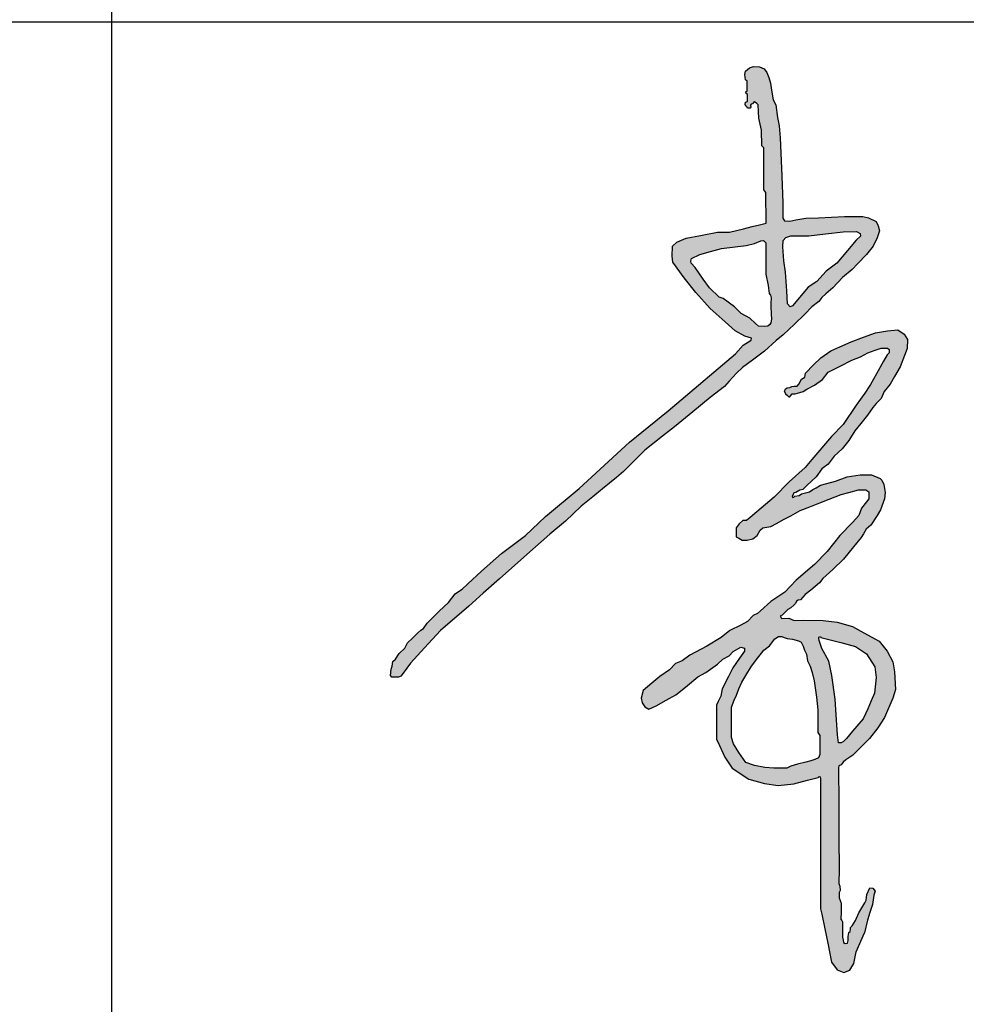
# Model space of a CAD drawing. Extents: x -302077 to 107904, y -9283 to 295706.
# Tile 259 of 297: x 13579 to 14304, y 247754 to 248507. Entities that reach past the tile are written whole.
import ezdxf

# ---------------------------------------------------------------- set-up
doc = ezdxf.new("R2010")
doc.units = 0
doc.header["$LTSCALE"] = 500
doc.header["$MEASUREMENT"] = 0
doc.layers.get('0').update_dxf_attribs({"linetype": 'CONTINUOUS'})
doc.layers.add('PUB_TITLE', color=4, linetype='CONTINUOUS')

# ---------------------------------------------------------------- blocks, each defined once
blk = doc.blocks.new('常凤杰')
h = blk.add_hatch(color=1)
h.paths.add_polyline_path([(-52.97, 629.66), (-52.66, 635.16), (-50.41, 637.63), (-45.91, 639.21), (-30.51, 639.21), (-16.01, 640.78), (-0.61, 642.45), (10.85, 642.8), (14.22, 641.11), (14.56, 638.76), (10.74, 635.27), (3.21, 626.4), (-6.07, 615.47), (-15.45, 608.31), (-23.43, 599.44), (-31.08, 594.5), (-38.47, 585.64), (-44.62, 578.3), (-46.71, 577.61), (-48.99, 580.18), (-49.39, 591.39), (-50.54, 607.6), (-51.97, 617.44)], flags=16)
h.paths.add_polyline_path([(-71.98, 634.9), (-69.77, 634.93), (-67.58, 632.91), (-67.58, 625.96), (-67.58, 616.98), (-67.58, 605.81), (-65.56, 596.11), (-64.95, 588.99), (-63.68, 587.72), (-63.11, 585.2), (-63.36, 580.58), (-63.5, 578.07), (-63.11, 571.17), (-62.87, 566.83), (-63.36, 563.65), (-64.38, 562.13), (-65.96, 560.61), (-69.31, 560.3), (-74.11, 560.74), (-76.64, 563.08), (-81.73, 567.78), (-89.04, 571.61), (-95.04, 577.55), (-104.78, 584.63), (-108.23, 585.96), (-116.72, 593.89), (-122.13, 601.64), (-129.1, 611.62), (-132.64, 615.28), (-132.92, 617.12), (-132.14, 619.41), (-124.94, 622.87), (-115.61, 625.54), (-106.31, 628.22), (-94.29, 629.67), (-84.69, 630.84), (-77.47, 632.58)], flags=16)
h.paths.add_polyline_path([(-325.56, 317.92), (-350.16, 296.74), (-364.12, 281.52), (-376.1, 268.46), (-382.58, 259.71), (-384.49, 257.13), (-386.67, 256.21), (-389.59, 256.06), (-392.31, 256.12), (-393.41, 257.54), (-392.91, 263.05), (-392.11, 265.65), (-391.61, 269.75), (-389.21, 271.95), (-386.01, 276.65), (-381.11, 281.45), (-378.91, 285.95), (-374.5, 290.14), (-369.66, 294.77), (-367.24, 297.08), (-364.9, 298.44), (-361.6, 303.14), (-356.09, 308.48), (-351.18, 313.48), (-343.08, 321.08), (-337.28, 328.57), (-333.58, 331.07), (-331.37, 332.56), (-326.47, 337.07), (-314.58, 348.11), (-297.07, 363.46), (-276.25, 379.23), (-259.12, 395.65), (-229.77, 419.75), (-186.16, 459.95), (-152.49, 487.27), (-93.94, 536.68), (-87.27, 544.24), (-80.49, 548.55), (-80.3, 550.42), (-85.99, 551.99), (-94.24, 556.79), (-102.94, 564.42), (-116.1, 575.95), (-128.37, 589.84), (-138.73, 602.7), (-148.31, 616.2), (-149.1, 621.53), (-148.77, 630.22), (-144.84, 633.67), (-136.99, 637.12), (-124.43, 639.47), (-109.78, 642.22), (-99.31, 642.3), (-87.06, 645.28), (-79.66, 647.08), (-73.18, 648.66), (-67.41, 650.06), (-67.73, 676.56), (-69.46, 679.07), (-69.46, 689.74), (-69.4, 715.31), (-71.07, 717.24), (-71.35, 730.82), (-73.7, 741.21), (-74.38, 752.79), (-75.62, 753.89), (-77.49, 755.47), (-78.54, 754.9), (-79.35, 753.61), (-80.36, 753.46), (-80.98, 752.36), (-80.74, 750.5), (-81.22, 749.83), (-83.56, 749.88), (-84.13, 750.93), (-85, 751.45), (-85.52, 752.94), (-85.28, 755.09), (-83.56, 755.52), (-83.56, 758.74), (-83.55, 761.61), (-84.85, 762.61), (-85.14, 764), (-83.84, 765), (-83.95, 770.61), (-83.99, 773.25), (-85.51, 774.52), (-85.99, 779.15), (-85.27, 782.04), (-82.02, 784.99), (-78.53, 785.95), (-73.23, 785.83), (-69.25, 784.03), (-66.9, 780.72), (-65.16, 776.57), (-63.65, 771.63), (-62.69, 765.61), (-61.34, 757.17), (-58.96, 752.79), (-57.71, 741.85), (-56.17, 734.44), (-55.21, 724.24), (-53.95, 690.74), (-53.09, 667.71), (-53.09, 654.37), (-51.56, 652.08), (-46.97, 651.91), (-41.61, 652.84), (-33.11, 654.29), (-21.96, 654.8), (0.66, 655.9), (16.56, 655.9), (21.49, 654.8), (28.04, 651.57), (29.74, 647.83), (30.85, 643.32), (28.81, 637.29), (25.41, 630.27), (19.63, 623.04), (12.06, 615.14), (7.12, 609.98), (-1.12, 602.9), (-9.46, 594.06), (-15.67, 588.79), (-19.14, 585.63), (-21.84, 582.26), (-27.92, 577.53), (-33.78, 571.23), (-42.79, 562.52), (-52.56, 553.08), (-58.87, 548.36), (-69.01, 539.06), (-79.37, 531.1), (-87.85, 524.72), (-93.31, 519.95), (-99.56, 512.98), (-103.64, 508.42), (-116.01, 498.7), (-131.14, 486.34), (-147, 473.25), (-157.34, 465.16), (-172.73, 453.14), (-183.41, 442.48), (-191.28, 434.62), (-197.34, 429.4), (-209.47, 419.55), (-217.9, 412.72), (-227.92, 404.58), (-241.69, 391.42), (-255.26, 380.26), (-275.18, 362.59), (-298.98, 341.5), (-312.95, 329.11)])
h = blk.add_hatch(color=1)
h.paths.add_polyline_path([(-20.18, 291.36), (-19.89, 290.68), (-2.73, 286.15), (9.99, 282.7), (19.75, 276.29), (26.75, 265.26), (28.04, 255.99), (26.57, 242.43), (23.61, 235.55), (20.7, 228.79), (16.82, 220.15), (7.59, 209.28), (2.17, 202.89), (-0.33, 200.4), (-2.33, 199.27), (-4.68, 199.27), (-5.64, 206.23), (-6.69, 223.46), (-7.52, 237.16), (-10.44, 257.63), (-13.14, 269.99), (-19.24, 281.04), (-21.5, 288.08), (-21.86, 289.92), (-21.61, 290.87)], flags=16)
h.paths.add_polyline_path([(-64.46, 283.47), (-59.77, 289.32), (-56.85, 291.35), (-53.82, 291.35), (-51.93, 290.53), (-49.08, 289.67), (-44.44, 289.08), (-39.26, 287.64), (-36.95, 286.51), (-35.31, 283.18), (-34.14, 279.68), (-32.52, 276.11), (-31.42, 270.28), (-29.29, 265.74), (-27.47, 260.25), (-25.75, 252.9), (-25.16, 248.99), (-23.63, 238.79), (-22.63, 227.79), (-22.63, 217.41), (-22.63, 208.09), (-20.99, 205.62), (-20.99, 197.71), (-20.99, 188.98), (-22.14, 186.34), (-25.27, 184.7), (-28.57, 183.49), (-32.97, 182.44), (-40.3, 180.7), (-45.95, 179.01), (-49.63, 177.19), (-60.68, 177.19), (-68.48, 177.8), (-77.55, 179.61), (-84.97, 182.19), (-91.07, 190.7), (-95.85, 198.43), (-97.61, 203.7), (-97.61, 215.23), (-97.61, 230.15), (-95.08, 236.13), (-93.26, 240.45), (-91.29, 246.07), (-88.6, 251.95), (-85.19, 257.61), (-80.07, 265.65), (-74.8, 272.85), (-69.41, 279.49)], flags=16)
h.paths.add_polyline_path([(-19.02, 50.48), (-16.52, 37.86), (-14.03, 25.32), (-10.8, 9.06), (-5.92, 2.39), (0, 0), (5.12, 1.93), (8.65, 7.73), (10.59, 17.86), (17.79, 34.43), (20.42, 45.41), (22.58, 51.88), (24.93, 58.92), (26.15, 67.09), (27.28, 70.56), (25.03, 73.19), (22.68, 73.28), (19.86, 67.65), (19.46, 62.73), (18.08, 60.42), (12.9, 51.84), (10.03, 45.21), (7.32, 40.43), (5.89, 38.87), (5.69, 37.77), (5.6, 35.47), (4.31, 34.69), (3.92, 33.01), (3.81, 31.23), (3.85, 27.73), (3.13, 25.44), (1.13, 25.18), (-0.35, 26.11), (-0.73, 27.97), (-1.31, 30.75), (-1.3, 34.48), (-1.29, 40.2), (-1.28, 43.78), (-1.88, 45.01), (-2.5, 46.28), (-2.22, 52.43), (-2.35, 60.14), (-4.21, 64.79), (-4.14, 69.31), (-3.28, 70.97), (-3.35, 74.76), (-4.41, 77.29), (-4.14, 89.69), (-4.27, 116.41), (-4.43, 150.78), (-4.54, 173.52), (-4.65, 177.57), (-4.28, 179.33), (-2.46, 180.25), (-0.49, 182.37), (1.59, 184.61), (7.73, 188.47), (11.35, 192.09), (16.21, 196.95), (22.33, 203.06), (29.48, 212.18), (35.42, 221.31), (42.48, 238.09), (44.72, 245.57), (43.88, 260.78), (42.38, 269.61), (37.56, 278.73), (30.64, 287.56), (17.3, 294.54), (7.64, 300.05), (-5.78, 303.94), (-17.95, 305.45), (-35.08, 305.7), (-43.11, 305.32), (-47.78, 307.37), (-53.7, 307.21), (-54.8, 308.03), (-54.88, 309.37), (-53.55, 309.99), (-52.13, 311.56), (-48.72, 314.89), (-46.05, 316.38), (-43.34, 318.64), (-42.06, 320.07), (-41.09, 322.16), (-39.75, 323.03), (-37.6, 323.37), (-33.51, 327.94), (-28.75, 331.81), (-21.08, 338.06), (-18.28, 341.67), (-9.63, 349.68), (-0.4, 358.5), (8.34, 369.26), (15.01, 377.46), (17.04, 380.62), (19.3, 384.56), (23.36, 388.06), (28.83, 396.47), (31.71, 401.43), (35.27, 410.94), (35.83, 416.35), (34.81, 423.24), (32.89, 427.19), (31.43, 428.54), (23.98, 431.7), (14.15, 431.7), (2.81, 430.06), (-7.3, 426.17), (-14.74, 424.29), (-20.16, 422.67), (-23.91, 420.6), (-26.88, 418.93), (-29.9, 416.88), (-36.78, 415.13), (-38.87, 413.76), (-42.57, 413.31), (-43.52, 412.34), (-44.45, 412.21), (-44.93, 413.18), (-44.05, 414.73), (-43.3, 416.06), (-41.7, 416.51), (-38.33, 418.46), (-35.73, 419.13), (-32.17, 422.41), (-24.05, 429.9), (-18.99, 436.98), (-13.56, 441.12), (-8.41, 448.01), (-1.6, 454.27), (4.19, 461.53), (9.49, 469.78), (14.64, 476.25), (20.48, 483.6), (25.28, 490.05), (27.97, 493.66), (32.48, 498.09), (34.94, 504.07), (40.15, 510.34), (44.04, 516.94), (48.96, 525.3), (52.65, 535.13), (54.87, 541.2), (55.19, 549.15), (52.4, 553.82), (46.75, 557.42), (37.89, 556.77), (27.5, 554.83), (17.14, 551.11), (6.3, 547.23), (-3.36, 542.84), (-11.34, 539.21), (-19.95, 533.31), (-26.26, 527.24), (-33.15, 519.95), (-33.97, 516.59), (-36.76, 514.62), (-39.14, 510.44), (-40.62, 508.74), (-43.08, 508.56), (-45.29, 508.39), (-47.01, 507.41), (-49.23, 507.33), (-50.7, 506.35), (-51.52, 504.13), (-50.65, 502.07), (-49.05, 500.7), (-47.71, 499.53), (-46.88, 499.53), (-46.15, 500.48), (-44.9, 502.11), (-42.31, 502.11), (-38.1, 503.3), (-35.2, 504.13), (-32.08, 506.13), (-25.34, 509.39), (-18.67, 514.39), (-13.52, 520.7), (-3.29, 525.92), (6.91, 531.13), (14.5, 534.08), (20.81, 537.7), (27.12, 539.8), (32.28, 541.52), (37.93, 541.52), (39.45, 540.38), (39.45, 537.7), (37.71, 535.82), (34.52, 530.24), (28.34, 519.44), (23.19, 510.02), (18.07, 502.62), (10.83, 492.05), (-0.61, 475.35), (-10.73, 465.13), (-27.68, 445.06), (-33.63, 438.01), (-47.53, 425.63), (-60.47, 412.46), (-75.45, 399.72), (-81.22, 394.82), (-84.45, 392.08), (-87.58, 392.08), (-90.99, 389.23), (-93.35, 385.65), (-93.35, 377.93), (-91.16, 376.71), (-88.34, 375.15), (-83.91, 375.15), (-79.03, 376.22), (-75.29, 379.15), (-72.77, 383.86), (-70.33, 385.65), (-63.33, 386.79), (-58.53, 389.39), (-51.78, 393.13), (-46.09, 396.29), (-37.92, 400.81), (-29.48, 404.11), (-20.72, 407.54), (-12.88, 410.61), (-2.23, 414.78), (4.44, 416.55), (12.65, 418.73), (19.12, 418.73), (21.81, 416.88), (21.81, 413.71), (21.81, 410.95), (19.77, 408.34), (15.38, 402.82), (13.1, 396.47), (7.41, 390.46), (-3.44, 379), (-14.48, 365.09), (-25.57, 354.06), (-41.43, 340.31), (-51.2, 329.91), (-63.48, 321.86), (-72.44, 313.68), (-75.06, 311.29), (-78.79, 309.61), (-83.75, 304.57), (-89.45, 301.32), (-99.05, 296.69), (-106.37, 290.67), (-118.9, 283.19), (-133.57, 275.42), (-140.41, 270.3), (-146.18, 268.18), (-151.39, 262.57), (-159.77, 256.8), (-166.77, 250.86), (-174.2, 244.56), (-176.06, 237.97), (-175.08, 233.91), (-172.88, 230.41), (-169.3, 228.38), (-163.04, 231.23), (-154.33, 236.1), (-145.95, 240.8), (-137.57, 247.65), (-126.86, 256.4), (-119.92, 260.33), (-109.81, 267.51), (-105.01, 271.74), (-99.64, 274.75), (-95.98, 278.49), (-91.99, 280.68), (-89.42, 282.1), (-86.3, 281.25), (-86.3, 278.73), (-90.69, 272.55), (-96.5, 264.38), (-100.21, 256.86), (-105.5, 246.13), (-106.88, 239.7), (-109.08, 235.07), (-110.54, 231.9), (-110.54, 215.15), (-110.54, 202.53), (-107.95, 196.81), (-103.38, 186.73), (-97.01, 177.17), (-82.57, 167.68), (-68.9, 163.91), (-57.06, 162.21), (-43.53, 163.65), (-31.55, 166.77), (-22.35, 169.17), (-21.55, 170.06), (-20.6, 169.62), (-20.25, 167.7), (-20.25, 164.58), (-20.25, 142.29), (-20.25, 115.45), (-20.25, 72.32), (-20.25, 55.26)])
at = {"color": 1}
for p, q in [((-82.02, 784.99), (-78.53, 785.95)), ((-78.53, 785.95), (-73.23, 785.83)), ((-85.99, 779.15), (-85.27, 782.04)), ((-85.51, 774.52), (-85.99, 779.15)), ((-85.27, 782.04), (-82.02, 784.99)), ((-73.23, 785.83), (-69.25, 784.03)), ((-69.25, 784.03), (-66.9, 780.72)), ((-66.9, 780.72), (-65.16, 776.57)), ((-83.99, 773.25), (-85.51, 774.52)), ((-83.95, 770.61), (-83.99, 773.25)), ((-83.84, 765), (-83.95, 770.61)), ((-65.16, 776.57), (-63.65, 771.63)), ((-63.65, 771.63), (-62.69, 765.61)), ((-85.14, 764), (-83.84, 765)), ((-84.85, 762.61), (-85.14, 764)), ((-83.55, 761.61), (-84.85, 762.61)), ((-83.56, 758.74), (-83.55, 761.61)), ((-62.69, 765.61), (-61.34, 757.17)), ((-85.52, 752.94), (-85.28, 755.09)), ((-85, 751.45), (-85.52, 752.94)), ((-85.28, 755.09), (-83.56, 755.52)), ((-83.56, 755.52), (-83.56, 758.74)), ((-80.36, 753.46), (-80.98, 752.36)), ((-80.98, 752.36), (-80.74, 750.5)), ((-79.35, 753.61), (-80.36, 753.46)), ((-78.54, 754.9), (-79.35, 753.61)), ((-77.49, 755.47), (-78.54, 754.9)), ((-75.62, 753.89), (-77.49, 755.47)), ((-74.38, 752.79), (-75.62, 753.89)), ((-73.7, 741.21), (-74.38, 752.79)), ((-61.34, 757.17), (-58.96, 752.79)), ((-58.96, 752.79), (-57.71, 741.85)), ((-84.13, 750.93), (-85, 751.45)), ((-83.56, 749.88), (-84.13, 750.93)), ((-81.22, 749.83), (-83.56, 749.88)), ((-80.74, 750.5), (-81.22, 749.83)), ((-71.35, 730.82), (-73.7, 741.21)), ((-57.71, 741.85), (-56.17, 734.44)), ((-71.07, 717.24), (-71.35, 730.82)), ((-56.17, 734.44), (-55.21, 724.24)), ((-55.21, 724.24), (-53.95, 690.74)), ((-69.4, 715.31), (-71.07, 717.24)), ((-69.46, 689.74), (-69.4, 715.31)), ((-69.46, 679.07), (-69.46, 689.74)), ((-53.95, 690.74), (-53.09, 667.71)), ((-67.73, 676.56), (-69.46, 679.07)), ((-67.41, 650.06), (-67.73, 676.56)), ((-53.09, 667.71), (-53.09, 654.37)), ((-73.18, 648.66), (-67.41, 650.06)), ((-53.09, 654.37), (-51.56, 652.08)), ((-51.56, 652.08), (-46.97, 651.91)), ((-46.97, 651.91), (-41.61, 652.84)), ((-41.61, 652.84), (-33.11, 654.29)), ((-33.11, 654.29), (-21.96, 654.8)), ((-21.96, 654.8), (0.66, 655.9)), ((0.66, 655.9), (16.56, 655.9)), ((16.56, 655.9), (21.49, 654.8)), ((21.49, 654.8), (28.04, 651.57)), ((28.04, 651.57), (29.74, 647.83)), ((-124.43, 639.47), (-109.78, 642.22)), ((-109.78, 642.22), (-99.31, 642.3)), ((-99.31, 642.3), (-87.06, 645.28)), ((-87.06, 645.28), (-79.66, 647.08)), ((-79.66, 647.08), (-73.18, 648.66)), ((-30.51, 639.21), (-16.01, 640.78)), ((-16.01, 640.78), (-0.61, 642.45)), ((-0.61, 642.45), (10.85, 642.8)), ((10.85, 642.8), (14.22, 641.11)), ((14.22, 641.11), (14.56, 638.76)), ((30.85, 643.32), (28.81, 637.29)), ((29.74, 647.83), (30.85, 643.32)), ((-148.77, 630.22), (-144.84, 633.67)), ((-144.84, 633.67), (-136.99, 637.12)), ((-136.99, 637.12), (-124.43, 639.47)), ((-84.69, 630.84), (-77.47, 632.58)), ((-77.47, 632.58), (-71.98, 634.9)), ((-71.98, 634.9), (-69.77, 634.93)), ((-69.77, 634.93), (-67.58, 632.91)), ((-67.58, 632.91), (-67.58, 625.96)), ((-52.97, 629.66), (-52.66, 635.16)), ((-52.66, 635.16), (-50.41, 637.63)), ((-50.41, 637.63), (-45.91, 639.21)), ((-45.91, 639.21), (-30.51, 639.21)), ((10.74, 635.27), (3.21, 626.4)), ((14.56, 638.76), (10.74, 635.27)), ((28.81, 637.29), (25.41, 630.27)), ((-149.1, 621.53), (-148.77, 630.22)), ((-124.94, 622.87), (-115.61, 625.54)), ((-115.61, 625.54), (-106.31, 628.22)), ((-106.31, 628.22), (-94.29, 629.67)), ((-94.29, 629.67), (-84.69, 630.84)), ((-67.58, 625.96), (-67.58, 616.98)), ((-51.97, 617.44), (-52.97, 629.66)), ((3.21, 626.4), (-6.07, 615.47)), ((25.41, 630.27), (19.63, 623.04)), ((-148.31, 616.2), (-149.1, 621.53)), ((-138.73, 602.7), (-148.31, 616.2)), ((-132.92, 617.12), (-132.14, 619.41)), ((-132.64, 615.28), (-132.92, 617.12)), ((-129.1, 611.62), (-132.64, 615.28)), ((-132.14, 619.41), (-124.94, 622.87)), ((-67.58, 616.98), (-67.58, 605.81)), ((-50.54, 607.6), (-51.97, 617.44)), ((-6.07, 615.47), (-15.45, 608.31)), ((12.06, 615.14), (7.12, 609.98)), ((19.63, 623.04), (12.06, 615.14)), ((-122.13, 601.64), (-129.1, 611.62)), ((-49.39, 591.39), (-50.54, 607.6)), ((-15.45, 608.31), (-23.43, 599.44)), ((7.12, 609.98), (-1.12, 602.9)), ((-128.37, 589.84), (-138.73, 602.7)), ((-116.72, 593.89), (-122.13, 601.64)), ((-67.58, 605.81), (-65.56, 596.11)), ((-23.43, 599.44), (-31.08, 594.5)), ((-1.12, 602.9), (-9.46, 594.06)), ((-116.1, 575.95), (-128.37, 589.84)), ((-108.23, 585.96), (-116.72, 593.89)), ((-65.56, 596.11), (-64.95, 588.99)), ((-48.99, 580.18), (-49.39, 591.39)), ((-31.08, 594.5), (-38.47, 585.64)), ((-9.46, 594.06), (-15.67, 588.79)), ((-104.78, 584.63), (-108.23, 585.96)), ((-95.04, 577.55), (-104.78, 584.63)), ((-64.95, 588.99), (-63.68, 587.72)), ((-63.68, 587.72), (-63.11, 585.2)), ((-63.11, 585.2), (-63.36, 580.58)), ((-38.47, 585.64), (-44.62, 578.3)), ((-21.84, 582.26), (-27.92, 577.53)), ((-19.14, 585.63), (-21.84, 582.26)), ((-15.67, 588.79), (-19.14, 585.63)), ((-102.94, 564.42), (-116.1, 575.95)), ((-89.04, 571.61), (-95.04, 577.55)), ((-63.36, 580.58), (-63.5, 578.07)), ((-63.5, 578.07), (-63.11, 571.17)), ((-46.71, 577.61), (-48.99, 580.18)), ((-44.62, 578.3), (-46.71, 577.61)), ((-27.92, 577.53), (-33.78, 571.23)), ((-94.24, 556.79), (-102.94, 564.42)), ((-81.73, 567.78), (-89.04, 571.61)), ((-76.64, 563.08), (-81.73, 567.78)), ((-62.87, 566.83), (-63.36, 563.65)), ((-63.11, 571.17), (-62.87, 566.83)), ((-33.78, 571.23), (-42.79, 562.52)), ((-85.99, 551.99), (-94.24, 556.79)), ((-74.11, 560.74), (-76.64, 563.08)), ((-69.31, 560.3), (-74.11, 560.74)), ((-65.96, 560.61), (-69.31, 560.3)), ((-64.38, 562.13), (-65.96, 560.61)), ((-63.36, 563.65), (-64.38, 562.13)), ((-42.79, 562.52), (-52.56, 553.08)), ((27.5, 554.83), (37.89, 556.77)), ((37.89, 556.77), (46.75, 557.42)), ((46.75, 557.42), (52.4, 553.82)), ((-87.27, 544.24), (-80.49, 548.55)), ((-80.3, 550.42), (-85.99, 551.99)), ((-80.49, 548.55), (-80.3, 550.42)), ((-58.87, 548.36), (-69.01, 539.06)), ((-52.56, 553.08), (-58.87, 548.36)), ((-3.36, 542.84), (6.3, 547.23)), ((6.3, 547.23), (17.14, 551.11)), ((17.14, 551.11), (27.5, 554.83)), ((52.4, 553.82), (55.19, 549.15)), ((55.19, 549.15), (54.87, 541.2)), ((-93.94, 536.68), (-87.27, 544.24)), ((-69.01, 539.06), (-79.37, 531.1)), ((-19.95, 533.31), (-11.34, 539.21)), ((-11.34, 539.21), (-3.36, 542.84)), ((20.81, 537.7), (27.12, 539.8)), ((27.12, 539.8), (32.28, 541.52)), ((32.28, 541.52), (37.93, 541.52)), ((37.93, 541.52), (39.45, 540.38)), ((39.45, 540.38), (39.45, 537.7)), ((54.87, 541.2), (52.65, 535.13)), ((-152.49, 487.27), (-93.94, 536.68)), ((-79.37, 531.1), (-87.85, 524.72)), ((-26.26, 527.24), (-19.95, 533.31)), ((-3.29, 525.92), (6.91, 531.13)), ((6.91, 531.13), (14.5, 534.08)), ((14.5, 534.08), (20.81, 537.7)), ((34.52, 530.24), (28.34, 519.44)), ((37.71, 535.82), (34.52, 530.24)), ((39.45, 537.7), (37.71, 535.82)), ((52.65, 535.13), (48.96, 525.3)), ((-87.85, 524.72), (-93.31, 519.95)), ((-33.15, 519.95), (-26.26, 527.24)), ((-13.52, 520.7), (-3.29, 525.92)), ((48.96, 525.3), (44.04, 516.94)), ((-99.56, 512.98), (-103.64, 508.42)), ((-93.31, 519.95), (-99.56, 512.98)), ((-39.14, 510.44), (-36.76, 514.62)), ((-36.76, 514.62), (-33.97, 516.59)), ((-33.97, 516.59), (-33.15, 519.95)), ((-25.34, 509.39), (-18.67, 514.39)), ((-18.67, 514.39), (-13.52, 520.7)), ((28.34, 519.44), (23.19, 510.02)), ((44.04, 516.94), (40.15, 510.34)), ((-103.64, 508.42), (-116.01, 498.7)), ((-51.52, 504.13), (-50.7, 506.35)), ((-51.52, 504.13), (-50.65, 502.07)), ((-50.7, 506.35), (-49.23, 507.33)), ((-49.23, 507.33), (-47.01, 507.41)), ((-47.01, 507.41), (-45.29, 508.39)), ((-45.29, 508.39), (-43.08, 508.56)), ((-43.08, 508.56), (-40.62, 508.74)), ((-40.62, 508.74), (-39.14, 510.44)), ((-38.1, 503.3), (-35.2, 504.13)), ((-35.2, 504.13), (-32.08, 506.13)), ((-32.08, 506.13), (-25.34, 509.39)), ((23.19, 510.02), (18.07, 502.62)), ((34.94, 504.07), (32.48, 498.09)), ((40.15, 510.34), (34.94, 504.07)), ((-116.01, 498.7), (-131.14, 486.34)), ((-50.65, 502.07), (-49.05, 500.7)), ((-49.05, 500.7), (-47.71, 499.53)), ((-47.71, 499.53), (-46.88, 499.53)), ((-46.88, 499.53), (-46.15, 500.48)), ((-46.15, 500.48), (-44.9, 502.11)), ((-44.9, 502.11), (-42.31, 502.11)), ((-42.31, 502.11), (-38.1, 503.3)), ((18.07, 502.62), (10.83, 492.05)), ((32.48, 498.09), (27.97, 493.66)), ((-186.16, 459.95), (-152.49, 487.27)), ((10.83, 492.05), (-0.61, 475.35)), ((25.28, 490.05), (20.48, 483.6)), ((27.97, 493.66), (25.28, 490.05)), ((-131.14, 486.34), (-147, 473.25)), ((20.48, 483.6), (14.64, 476.25)), ((-147, 473.25), (-157.34, 465.16)), ((-0.61, 475.35), (-10.73, 465.13)), ((14.64, 476.25), (9.49, 469.78)), ((-157.34, 465.16), (-172.73, 453.14)), ((-10.73, 465.13), (-27.68, 445.06)), ((4.19, 461.53), (-1.6, 454.27)), ((9.49, 469.78), (4.19, 461.53)), ((-229.77, 419.75), (-186.16, 459.95)), ((-172.73, 453.14), (-183.41, 442.48)), ((-1.6, 454.27), (-8.41, 448.01)), ((-27.68, 445.06), (-33.63, 438.01)), ((-8.41, 448.01), (-13.56, 441.12)), ((-183.41, 442.48), (-191.28, 434.62)), ((-33.63, 438.01), (-47.53, 425.63)), ((-18.99, 436.98), (-24.05, 429.9)), ((-13.56, 441.12), (-18.99, 436.98)), ((-197.34, 429.4), (-209.47, 419.55)), ((-191.28, 434.62), (-197.34, 429.4)), ((-24.05, 429.9), (-32.17, 422.41)), ((-7.3, 426.17), (2.81, 430.06)), ((2.81, 430.06), (14.15, 431.7)), ((14.15, 431.7), (23.98, 431.7)), ((23.98, 431.7), (31.43, 428.54)), ((31.43, 428.54), (32.89, 427.19)), ((32.89, 427.19), (34.81, 423.24)), ((-259.12, 395.65), (-229.77, 419.75)), ((-209.47, 419.55), (-217.9, 412.72)), ((-47.53, 425.63), (-60.47, 412.46)), ((-35.73, 419.13), (-38.33, 418.46)), ((-32.17, 422.41), (-35.73, 419.13)), ((-29.9, 416.88), (-26.88, 418.93)), ((-26.88, 418.93), (-23.91, 420.6)), ((-23.91, 420.6), (-20.16, 422.67)), ((-20.16, 422.67), (-14.74, 424.29)), ((-14.74, 424.29), (-7.3, 426.17)), ((4.44, 416.55), (12.65, 418.73)), ((12.65, 418.73), (19.12, 418.73)), ((19.12, 418.73), (21.81, 416.88)), ((34.81, 423.24), (35.83, 416.35)), ((-217.9, 412.72), (-227.92, 404.58)), ((-60.47, 412.46), (-75.45, 399.72)), ((-44.05, 414.73), (-44.93, 413.18)), ((-44.93, 413.18), (-44.45, 412.21)), ((-44.45, 412.21), (-43.52, 412.34)), ((-43.3, 416.06), (-44.05, 414.73)), ((-43.52, 412.34), (-42.57, 413.31)), ((-41.7, 416.51), (-43.3, 416.06)), ((-42.57, 413.31), (-38.87, 413.76)), ((-38.33, 418.46), (-41.7, 416.51)), ((-38.87, 413.76), (-36.78, 415.13)), ((-36.78, 415.13), (-29.9, 416.88)), ((-20.72, 407.54), (-12.88, 410.61)), ((-12.88, 410.61), (-2.23, 414.78)), ((-2.23, 414.78), (4.44, 416.55)), ((21.81, 410.95), (19.77, 408.34)), ((21.81, 416.88), (21.81, 413.71)), ((21.81, 413.71), (21.81, 410.95)), ((35.27, 410.94), (31.71, 401.43)), ((35.83, 416.35), (35.27, 410.94)), ((-227.92, 404.58), (-241.69, 391.42)), ((-37.92, 400.81), (-29.48, 404.11)), ((-29.48, 404.11), (-20.72, 407.54)), ((15.38, 402.82), (13.1, 396.47)), ((19.77, 408.34), (15.38, 402.82)), ((-276.25, 379.23), (-259.12, 395.65)), ((-81.22, 394.82), (-84.45, 392.08)), ((-75.45, 399.72), (-81.22, 394.82)), ((-58.53, 389.39), (-51.78, 393.13)), ((-51.78, 393.13), (-46.09, 396.29)), ((-46.09, 396.29), (-37.92, 400.81)), ((13.1, 396.47), (7.41, 390.46)), ((28.83, 396.47), (23.36, 388.06)), ((31.71, 401.43), (28.83, 396.47)), ((-241.69, 391.42), (-255.26, 380.26)), ((-90.99, 389.23), (-93.35, 385.65)), ((-93.35, 385.65), (-93.35, 377.93)), ((-87.58, 392.08), (-90.99, 389.23)), ((-84.45, 392.08), (-87.58, 392.08)), ((-72.77, 383.86), (-70.33, 385.65)), ((-70.33, 385.65), (-63.33, 386.79)), ((-63.33, 386.79), (-58.53, 389.39)), ((7.41, 390.46), (-3.44, 379)), ((19.3, 384.56), (17.04, 380.62)), ((23.36, 388.06), (19.3, 384.56)), ((-297.07, 363.46), (-276.25, 379.23)), ((-255.26, 380.26), (-275.18, 362.59)), ((-93.35, 377.93), (-91.16, 376.71)), ((-91.16, 376.71), (-88.34, 375.15)), ((-83.91, 375.15), (-79.03, 376.22)), ((-79.03, 376.22), (-75.29, 379.15)), ((-75.29, 379.15), (-72.77, 383.86)), ((-3.44, 379), (-14.48, 365.09)), ((15.01, 377.46), (8.34, 369.26)), ((17.04, 380.62), (15.01, 377.46)), ((-88.34, 375.15), (-83.91, 375.15)), ((8.34, 369.26), (-0.4, 358.5)), ((-314.58, 348.11), (-297.07, 363.46)), ((-275.18, 362.59), (-298.98, 341.5)), ((-14.48, 365.09), (-25.57, 354.06)), ((-25.57, 354.06), (-41.43, 340.31)), ((-0.4, 358.5), (-9.63, 349.68)), ((-326.47, 337.07), (-314.58, 348.11)), ((-9.63, 349.68), (-18.28, 341.67)), ((-331.37, 332.56), (-326.47, 337.07)), ((-298.98, 341.5), (-312.95, 329.11)), ((-41.43, 340.31), (-51.2, 329.91)), ((-21.08, 338.06), (-28.75, 331.81)), ((-18.28, 341.67), (-21.08, 338.06)), ((-343.08, 321.08), (-337.28, 328.57)), ((-337.28, 328.57), (-333.58, 331.07)), ((-333.58, 331.07), (-331.37, 332.56)), ((-312.95, 329.11), (-325.56, 317.92)), ((-51.2, 329.91), (-63.48, 321.86)), ((-33.51, 327.94), (-37.6, 323.37)), ((-28.75, 331.81), (-33.51, 327.94)), ((-351.18, 313.48), (-343.08, 321.08)), ((-325.56, 317.92), (-350.16, 296.74)), ((-63.48, 321.86), (-72.44, 313.68)), ((-46.05, 316.38), (-48.72, 314.89)), ((-43.34, 318.64), (-46.05, 316.38)), ((-42.06, 320.07), (-43.34, 318.64)), ((-41.09, 322.16), (-42.06, 320.07)), ((-39.75, 323.03), (-41.09, 322.16)), ((-37.6, 323.37), (-39.75, 323.03)), ((-361.6, 303.14), (-356.09, 308.48)), ((-356.09, 308.48), (-351.18, 313.48)), ((-78.79, 309.61), (-83.75, 304.57)), ((-75.06, 311.29), (-78.79, 309.61)), ((-72.44, 313.68), (-75.06, 311.29)), ((-53.55, 309.99), (-54.88, 309.37)), ((-54.88, 309.37), (-54.8, 308.03)), ((-54.8, 308.03), (-53.7, 307.21)), ((-52.13, 311.56), (-53.55, 309.99)), ((-48.72, 314.89), (-52.13, 311.56)), ((-364.9, 298.44), (-361.6, 303.14)), ((-89.45, 301.32), (-99.05, 296.69)), ((-83.75, 304.57), (-89.45, 301.32)), ((-53.7, 307.21), (-47.78, 307.37)), ((-47.78, 307.37), (-43.11, 305.32)), ((-43.11, 305.32), (-35.08, 305.7)), ((-35.08, 305.7), (-17.95, 305.45)), ((-17.95, 305.45), (-5.78, 303.94)), ((-5.78, 303.94), (7.64, 300.05)), ((7.64, 300.05), (17.3, 294.54)), ((-374.5, 290.14), (-369.66, 294.77)), ((-369.66, 294.77), (-367.24, 297.08)), ((-367.24, 297.08), (-364.9, 298.44)), ((-350.16, 296.74), (-364.12, 281.52)), ((-106.37, 290.67), (-118.9, 283.19)), ((-99.05, 296.69), (-106.37, 290.67)), ((-59.77, 289.32), (-56.85, 291.35)), ((-56.85, 291.35), (-53.82, 291.35)), ((-53.82, 291.35), (-51.93, 290.53)), ((-51.93, 290.53), (-49.08, 289.67)), ((-21.86, 289.92), (-21.61, 290.87)), ((-21.61, 290.87), (-20.18, 291.36)), ((-20.18, 291.36), (-19.89, 290.68)), ((-19.89, 290.68), (-2.73, 286.15)), ((17.3, 294.54), (30.64, 287.56)), ((-381.11, 281.45), (-378.91, 285.95)), ((-378.91, 285.95), (-374.5, 290.14)), ((-118.9, 283.19), (-133.57, 275.42)), ((-91.99, 280.68), (-89.42, 282.1)), ((-89.42, 282.1), (-86.3, 281.25)), ((-69.41, 279.49), (-64.46, 283.47)), ((-64.46, 283.47), (-59.77, 289.32)), ((-49.08, 289.67), (-44.44, 289.08)), ((-44.44, 289.08), (-39.26, 287.64)), ((-39.26, 287.64), (-36.95, 286.51)), ((-36.95, 286.51), (-35.31, 283.18)), ((-35.31, 283.18), (-34.14, 279.68)), ((-21.5, 288.08), (-21.86, 289.92)), ((-19.24, 281.04), (-21.5, 288.08)), ((-2.73, 286.15), (9.99, 282.7)), ((9.99, 282.7), (19.75, 276.29)), ((30.64, 287.56), (37.56, 278.73)), ((-389.21, 271.95), (-386.01, 276.65)), ((-386.01, 276.65), (-381.11, 281.45)), ((-364.12, 281.52), (-376.1, 268.46)), ((-133.57, 275.42), (-140.41, 270.3)), ((-105.01, 271.74), (-99.64, 274.75)), ((-99.64, 274.75), (-95.98, 278.49)), ((-95.98, 278.49), (-91.99, 280.68)), ((-86.3, 278.73), (-90.69, 272.55)), ((-86.3, 281.25), (-86.3, 278.73)), ((-74.8, 272.85), (-69.41, 279.49)), ((-34.14, 279.68), (-32.52, 276.11)), ((-32.52, 276.11), (-31.42, 270.28)), ((-13.14, 269.99), (-19.24, 281.04)), ((19.75, 276.29), (26.75, 265.26)), ((37.56, 278.73), (42.38, 269.61)), ((-392.91, 263.05), (-392.11, 265.65)), ((-392.11, 265.65), (-391.61, 269.75)), ((-391.61, 269.75), (-389.21, 271.95)), ((-376.1, 268.46), (-382.58, 259.71)), ((-146.18, 268.18), (-151.39, 262.57)), ((-140.41, 270.3), (-146.18, 268.18)), ((-119.92, 260.33), (-109.81, 267.51)), ((-109.81, 267.51), (-105.01, 271.74)), ((-90.69, 272.55), (-96.5, 264.38)), ((-85.19, 257.61), (-80.07, 265.65)), ((-80.07, 265.65), (-74.8, 272.85)), ((-31.42, 270.28), (-29.29, 265.74)), ((-29.29, 265.74), (-27.47, 260.25)), ((-10.44, 257.63), (-13.14, 269.99)), ((26.75, 265.26), (28.04, 255.99)), ((42.38, 269.61), (43.88, 260.78)), ((-393.41, 257.54), (-392.91, 263.05)), ((-392.31, 256.12), (-393.41, 257.54)), ((-384.49, 257.13), (-386.67, 256.21)), ((-382.58, 259.71), (-384.49, 257.13)), ((-159.77, 256.8), (-166.77, 250.86)), ((-151.39, 262.57), (-159.77, 256.8)), ((-137.57, 247.65), (-126.86, 256.4)), ((-126.86, 256.4), (-119.92, 260.33)), ((-100.21, 256.86), (-105.5, 246.13)), ((-96.5, 264.38), (-100.21, 256.86)), ((-88.6, 251.95), (-85.19, 257.61)), ((-27.47, 260.25), (-25.75, 252.9)), ((-7.52, 237.16), (-10.44, 257.63)), ((43.88, 260.78), (44.72, 245.57)), ((-389.59, 256.06), (-392.31, 256.12)), ((-386.67, 256.21), (-389.59, 256.06)), ((-166.77, 250.86), (-174.2, 244.56)), ((-91.29, 246.07), (-88.6, 251.95)), ((-25.75, 252.9), (-25.16, 248.99)), ((-25.16, 248.99), (-23.63, 238.79)), ((28.04, 255.99), (26.57, 242.43)), ((-174.2, 244.56), (-176.06, 237.97)), ((-154.33, 236.1), (-145.95, 240.8)), ((-145.95, 240.8), (-137.57, 247.65)), ((-106.88, 239.7), (-109.08, 235.07)), ((-105.5, 246.13), (-106.88, 239.7)), ((-95.08, 236.13), (-93.26, 240.45)), ((-93.26, 240.45), (-91.29, 246.07)), ((26.57, 242.43), (23.61, 235.55)), ((44.72, 245.57), (42.48, 238.09)), ((-176.06, 237.97), (-175.08, 233.91)), ((-175.08, 233.91), (-172.88, 230.41)), ((-169.3, 228.38), (-163.04, 231.23)), ((-163.04, 231.23), (-154.33, 236.1)), ((-109.08, 235.07), (-110.54, 231.9)), ((-110.54, 231.9), (-110.54, 215.15)), ((-97.61, 230.15), (-95.08, 236.13)), ((-23.63, 238.79), (-22.63, 227.79)), ((-6.69, 223.46), (-7.52, 237.16)), ((23.61, 235.55), (20.7, 228.79)), ((42.48, 238.09), (35.42, 221.31)), ((-172.88, 230.41), (-169.3, 228.38)), ((-97.61, 215.23), (-97.61, 230.15)), ((-22.63, 227.79), (-22.63, 217.41)), ((-5.64, 206.23), (-6.69, 223.46)), ((20.7, 228.79), (16.82, 220.15)), ((-110.54, 215.15), (-110.54, 202.53)), ((-97.61, 203.7), (-97.61, 215.23)), ((-22.63, 217.41), (-22.63, 208.09)), ((16.82, 220.15), (7.59, 209.28)), ((35.42, 221.31), (29.48, 212.18)), ((-22.63, 208.09), (-20.99, 205.62)), ((-20.99, 205.62), (-20.99, 197.71)), ((-4.68, 199.27), (-5.64, 206.23)), ((7.59, 209.28), (2.17, 202.89)), ((29.48, 212.18), (22.33, 203.06)), ((-110.54, 202.53), (-107.95, 196.81)), ((-107.95, 196.81), (-103.38, 186.73)), ((-95.85, 198.43), (-97.61, 203.7)), ((-91.07, 190.7), (-95.85, 198.43)), ((-20.99, 197.71), (-20.99, 188.98)), ((-2.33, 199.27), (-4.68, 199.27)), ((-0.33, 200.4), (-2.33, 199.27)), ((2.17, 202.89), (-0.33, 200.4)), ((16.21, 196.95), (11.35, 192.09)), ((22.33, 203.06), (16.21, 196.95)), ((-84.97, 182.19), (-91.07, 190.7)), ((-20.99, 188.98), (-22.14, 186.34)), ((7.73, 188.47), (1.59, 184.61)), ((11.35, 192.09), (7.73, 188.47)), ((-103.38, 186.73), (-97.01, 177.17)), ((-77.55, 179.61), (-84.97, 182.19)), ((-68.48, 177.8), (-77.55, 179.61)), ((-40.3, 180.7), (-45.95, 179.01)), ((-32.97, 182.44), (-40.3, 180.7)), ((-28.57, 183.49), (-32.97, 182.44)), ((-25.27, 184.7), (-28.57, 183.49)), ((-22.14, 186.34), (-25.27, 184.7)), ((-2.46, 180.25), (-4.28, 179.33)), ((-0.49, 182.37), (-2.46, 180.25)), ((1.59, 184.61), (-0.49, 182.37)), ((-97.01, 177.17), (-82.57, 167.68)), ((-60.68, 177.19), (-68.48, 177.8)), ((-49.63, 177.19), (-60.68, 177.19)), ((-45.95, 179.01), (-49.63, 177.19)), ((-4.28, 179.33), (-4.65, 177.57)), ((-4.65, 177.57), (-4.54, 173.52)), ((-4.54, 173.52), (-4.43, 150.78)), ((-82.57, 167.68), (-68.9, 163.91)), ((-68.9, 163.91), (-57.06, 162.21)), ((-57.06, 162.21), (-43.53, 163.65)), ((-43.53, 163.65), (-31.55, 166.77)), ((-31.55, 166.77), (-22.35, 169.17)), ((-22.35, 169.17), (-21.55, 170.06)), ((-21.55, 170.06), (-20.6, 169.62)), ((-20.6, 169.62), (-20.25, 167.7)), ((-20.25, 167.7), (-20.25, 164.58)), ((-20.25, 164.58), (-20.25, 142.29)), ((-4.43, 150.78), (-4.27, 116.41)), ((-20.25, 142.29), (-20.25, 115.45)), ((-20.25, 115.45), (-20.25, 72.32)), ((-4.27, 116.41), (-4.14, 89.69)), ((-4.14, 89.69), (-4.41, 77.29)), ((-4.41, 77.29), (-3.35, 74.76)), ((-20.25, 72.32), (-20.25, 55.26)), ((-4.14, 69.31), (-4.21, 64.79)), ((-3.28, 70.97), (-4.14, 69.31)), ((-3.35, 74.76), (-3.28, 70.97)), ((19.86, 67.65), (22.68, 73.28)), ((22.68, 73.28), (25.03, 73.19)), ((25.03, 73.19), (27.28, 70.56)), ((27.28, 70.56), (26.15, 67.09)), ((-4.21, 64.79), (-2.35, 60.14)), ((-2.35, 60.14), (-2.22, 52.43)), ((12.9, 51.84), (18.08, 60.42)), ((18.08, 60.42), (19.46, 62.73)), ((19.46, 62.73), (19.86, 67.65)), ((26.15, 67.09), (24.93, 58.92)), ((-20.25, 55.26), (-19.02, 50.48)), ((-2.22, 52.43), (-2.5, 46.28)), ((10.03, 45.21), (12.9, 51.84)), ((22.58, 51.88), (20.42, 45.41)), ((24.93, 58.92), (22.58, 51.88)), ((-19.02, 50.48), (-16.52, 37.86)), ((-2.5, 46.28), (-1.88, 45.01)), ((-1.88, 45.01), (-1.28, 43.78)), ((-1.28, 43.78), (-1.29, 40.2)), ((7.32, 40.43), (10.03, 45.21)), ((20.42, 45.41), (17.79, 34.43)), ((-16.52, 37.86), (-14.03, 25.32)), ((-1.3, 34.48), (-1.31, 30.75)), ((-1.29, 40.2), (-1.3, 34.48)), ((3.92, 33.01), (4.31, 34.69)), ((4.31, 34.69), (5.6, 35.47)), ((5.6, 35.47), (5.69, 37.77)), ((5.69, 37.77), (5.89, 38.87)), ((5.89, 38.87), (7.32, 40.43)), ((10.59, 17.86), (17.79, 34.43)), ((-1.31, 30.75), (-0.73, 27.97)), ((-0.73, 27.97), (-0.35, 26.11)), ((-0.35, 26.11), (1.13, 25.18)), ((3.13, 25.44), (3.85, 27.73)), ((3.81, 31.23), (3.92, 33.01)), ((3.85, 27.73), (3.81, 31.23)), ((-14.03, 25.32), (-10.8, 9.06)), ((1.13, 25.18), (3.13, 25.44)), ((8.65, 7.73), (10.59, 17.86)), ((-10.8, 9.06), (-5.92, 2.39)), ((-5.92, 2.39), (0, 0)), ((0, 0), (5.12, 1.93)), ((5.12, 1.93), (8.65, 7.73))]:
    blk.add_line(p, q, dxfattribs=at)
blk = doc.blocks.new('cfj')
at = {"linetype": 'Continuous', "xscale": 0.1000000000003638, "yscale": 0.1000000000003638, "zscale": 0.1000000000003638}
blk.add_blockref('常凤杰', (11582.622, 10388.232), dxfattribs=at)
blk = doc.blocks.new('wrtgtg')
at = {"layer": 'PUB_TITLE'}
for p, q in [((6186.54, 4748.42), (6186.54, 9558.77)), ((2204.32, 6358.77), (7804.32, 6358.77))]:
    blk.add_line(p, q, dxfattribs=at)
at = {"xscale": 8.82245106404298, "yscale": 8.822451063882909, "zscale": 8.822451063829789}
blk.add_blockref('cfj', (-95439.86, -86018.58), dxfattribs=at)

msp = doc.modelspace()

# ---------------------------------------------------------------- block references
msp.add_blockref('wrtgtg', (7462.635, 242147.088))

doc.saveas('drawing.dxf')
